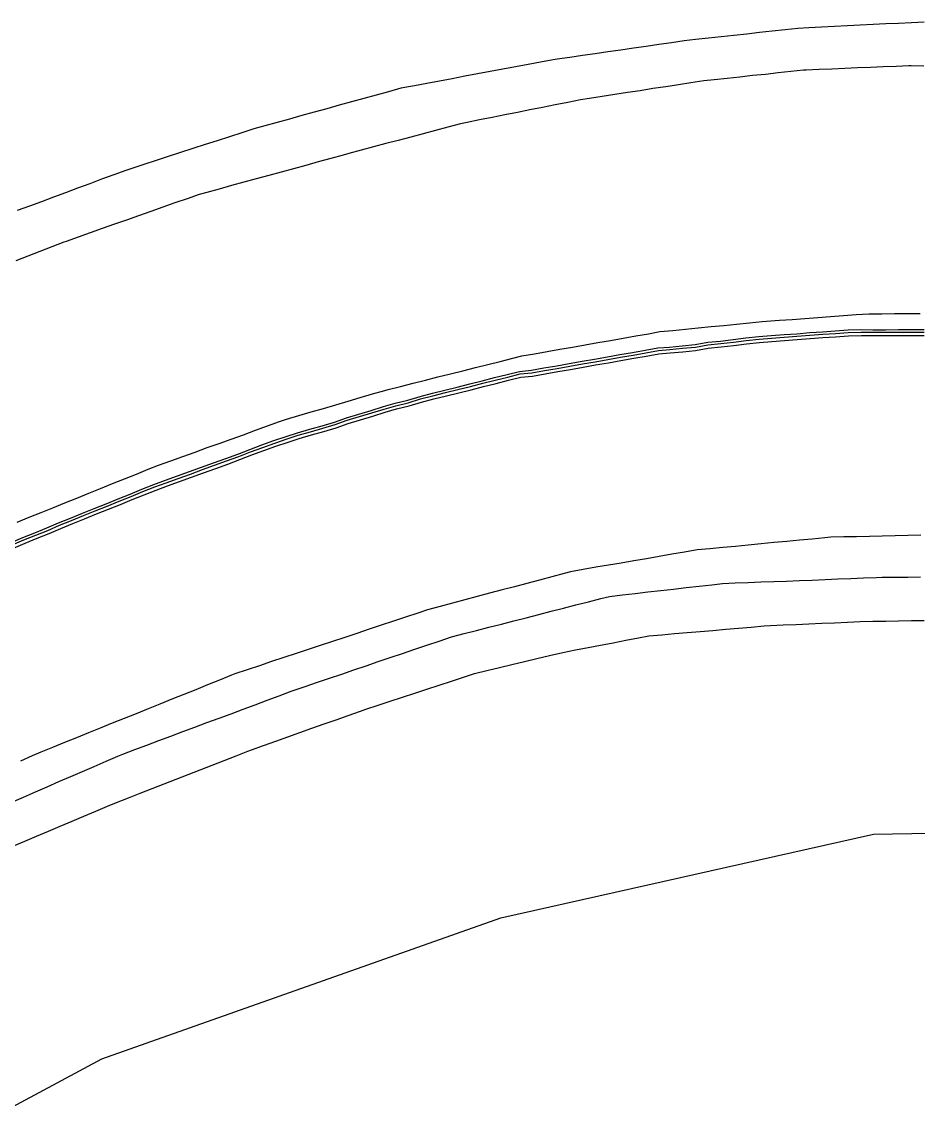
# Model space of a CAD drawing. Extents: x 1901471 to 1963503, y 756461 to 799997.
# Drawn here: x 1940646.1 to 1940715.8, y 780943.4 to 781029.2 of the extents above; entities that cross this region are included whole.
import ezdxf

# ---------------------------------------------------------------- set-up
doc = ezdxf.new("R2010")
doc.units = 0
for name, color, linetype in [('RD_EX_Conc', 7, 'Continuous'), ('RD_EX_DR_ErosCtrl', 7, 'Continuous'), ('RD_EX_H2O', 7, 'Continuous'), ('RD_EX_Road', 7, 'Continuous'), ('RD_EX_VEG', 7, 'Continuous')]:
    doc.layers.add(name, color=color, linetype=linetype)

msp = doc.modelspace()

# ---------------------------------------------------------------- linework, layer by layer
at = {"layer": 'RD_EX_Conc'}
for points in [[(1940645.23, 780988.67), (1940646.15, 780989.06), (1940647.08, 780989.44), (1940648, 780989.81), (1940648.92, 780990.21), (1940649.85, 780990.58), (1940650.77, 780990.96), (1940651.7, 780991.33), (1940652.63, 780991.7), (1940653.56, 780992.08), (1940654.48, 780992.45), (1940655.41, 780992.82), (1940656.34, 780993.19), (1940657.23, 780993.52), (1940658.17, 780993.86), (1940659.11, 780994.2), (1940660.05, 780994.54), (1940660.99, 780994.88), (1940661.93, 780995.21), (1940662.87, 780995.56), (1940663.8, 780995.93), (1940664.74, 780996.27), (1940665.68, 780996.61), (1940666.63, 780996.92), (1940667.51, 780997.21), (1940668.47, 780997.49), (1940668.47, 780997.49), (1940669.43, 780997.77), (1940670.39, 780998.05), (1940671.33, 780998.39), (1940672.29, 780998.67), (1940673.25, 780998.95), (1940674.2, 780999.26), (1940675.12, 780999.51), (1940676.09, 780999.76), (1940677.05, 781000.05), (1940678.01, 781000.29), (1940678.98, 781000.53), (1940679.95, 781000.78), (1940680.92, 781001.02), (1940681.89, 781001.26), (1940682.86, 781001.51), (1940683.83, 781001.75), (1940684.8, 781001.99), (1940685.72, 781002.08), (1940686.7, 781002.26), (1940687.69, 781002.43), (1940688.67, 781002.6), (1940689.66, 781002.78), (1940690.64, 781002.95), (1940691.63, 781003.12), (1940692.61, 781003.3), (1940693.6, 781003.47), (1940694.58, 781003.64), (1940695.57, 781003.82), (1940696.47, 781003.89), (1940697.46, 781003.99), (1940698.46, 781004.09), (1940699.44, 781004.26), (1940700.44, 781004.36), (1940701.43, 781004.47), (1940702.42, 781004.6), (1940703.42, 781004.7), (1940704.39, 781004.79), (1940705.38, 781004.86), (1940706.38, 781004.93), (1940707.38, 781005.01), (1940708.37, 781005.08), (1940709.37, 781005.15), (1940710.37, 781005.22), (1940711.37, 781005.25), (1940712.29, 781005.24), (1940713.29, 781005.24), (1940714.29, 781005.25), (1940715.29, 781005.25), (1940716.29, 781005.26)], [(1940645.3, 780988.49), (1940646.22, 780988.88), (1940647.15, 780989.25), (1940648.08, 780989.62), (1940648.99, 780990.03), (1940649.92, 780990.4), (1940650.85, 780990.77), (1940651.78, 780991.15), (1940652.7, 780991.52), (1940653.63, 780991.89), (1940654.56, 780992.27), (1940655.49, 780992.64), (1940656.42, 780993), (1940657.3, 780993.33), (1940658.24, 780993.67), (1940659.18, 780994.01), (1940660.12, 780994.35), (1940661.06, 780994.69), (1940662, 780995.03), (1940662.94, 780995.37), (1940663.87, 780995.74), (1940664.81, 780996.08), (1940665.75, 780996.42), (1940666.7, 780996.74), (1940667.56, 780997.02), (1940668.52, 780997.3), (1940668.52, 780997.3), (1940669.48, 780997.58), (1940670.44, 780997.86), (1940671.39, 780998.2), (1940672.34, 780998.48), (1940673.3, 780998.76), (1940674.26, 780999.06), (1940675.17, 780999.32), (1940676.14, 780999.56), (1940677.09, 780999.85), (1940678.06, 781000.1), (1940679.03, 781000.34), (1940680, 781000.58), (1940680.97, 781000.83), (1940681.94, 781001.07), (1940682.91, 781001.31), (1940683.88, 781001.55), (1940684.85, 781001.8), (1940685.75, 781001.88), (1940686.74, 781002.06), (1940687.72, 781002.23), (1940688.71, 781002.41), (1940689.69, 781002.58), (1940690.68, 781002.75), (1940691.66, 781002.93), (1940692.65, 781003.1), (1940693.63, 781003.27), (1940694.62, 781003.45), (1940695.6, 781003.62), (1940696.49, 781003.69), (1940697.48, 781003.79), (1940698.48, 781003.89), (1940699.46, 781004.06), (1940700.46, 781004.16), (1940701.45, 781004.27), (1940702.44, 781004.4), (1940703.44, 781004.5), (1940704.4, 781004.59), (1940705.4, 781004.66), (1940706.39, 781004.73), (1940707.39, 781004.81), (1940708.39, 781004.88), (1940709.39, 781004.95), (1940710.38, 781005.02), (1940711.38, 781005.05), (1940712.29, 781005.04), (1940713.29, 781005.04), (1940714.29, 781005.05), (1940715.29, 781005.05), (1940716.29, 781005.06)], [(1940645.4, 780988.25), (1940646.32, 780988.64), (1940647.25, 780989.01), (1940648.18, 780989.38), (1940649.09, 780989.78), (1940650.02, 780990.16), (1940650.95, 780990.53), (1940651.87, 780990.9), (1940652.8, 780991.28), (1940653.73, 780991.65), (1940654.66, 780992.02), (1940655.58, 780992.4), (1940656.51, 780992.76), (1940657.39, 780993.09), (1940658.33, 780993.43), (1940659.27, 780993.77), (1940660.21, 780994.1), (1940661.15, 780994.44), (1940662.09, 780994.78), (1940663.03, 780995.13), (1940663.96, 780995.5), (1940664.9, 780995.83), (1940665.84, 780996.17), (1940666.79, 780996.49), (1940667.64, 780996.77), (1940668.6, 780997.05), (1940668.6, 780997.05), (1940669.56, 780997.33), (1940670.52, 780997.61), (1940671.46, 780997.95), (1940672.42, 780998.23), (1940673.38, 780998.51), (1940674.33, 780998.82), (1940675.23, 780999.07), (1940676.2, 780999.31), (1940677.16, 780999.6), (1940678.13, 780999.85), (1940679.1, 781000.09), (1940680.07, 781000.33), (1940681.03, 781000.57), (1940682, 781000.82), (1940682.97, 781001.06), (1940683.94, 781001.3), (1940684.91, 781001.54), (1940685.8, 781001.63), (1940686.78, 781001.8), (1940687.77, 781001.98), (1940688.75, 781002.15), (1940689.74, 781002.32), (1940690.72, 781002.5), (1940691.71, 781002.67), (1940692.69, 781002.84), (1940693.68, 781003.02), (1940694.66, 781003.19), (1940695.65, 781003.36), (1940696.51, 781003.43), (1940697.51, 781003.53), (1940698.5, 781003.63), (1940699.49, 781003.8), (1940700.48, 781003.9), (1940701.48, 781004.01), (1940702.47, 781004.14), (1940703.46, 781004.24), (1940704.42, 781004.33), (1940705.42, 781004.4), (1940706.41, 781004.47), (1940707.41, 781004.55), (1940708.41, 781004.62), (1940709.4, 781004.69), (1940710.4, 781004.76), (1940711.4, 781004.79), (1940712.29, 781004.78), (1940713.29, 781004.78), (1940714.29, 781004.79), (1940715.29, 781004.79), (1940716.29, 781004.8)]]:
    msp.add_lwpolyline(points, dxfattribs=at)
at = {"layer": 'RD_EX_DR_ErosCtrl'}
for points in [[(1940716.03, 780989.24), (1940715.03, 780989.22), (1940714.03, 780989.2), (1940713.03, 780989.18), (1940712.03, 780989.15), (1940711.03, 780989.13), (1940710.03, 780989.11), (1940709.03, 780989.09), (1940708.57, 780989.05), (1940707.58, 780988.95), (1940706.58, 780988.86), (1940705.59, 780988.76), (1940704.59, 780988.67), (1940703.6, 780988.57), (1940702.6, 780988.48), (1940701.6, 780988.38), (1940700.61, 780988.29), (1940699.61, 780988.19), (1940698.62, 780988.1), (1940697.63, 780987.93), (1940696.65, 780987.76), (1940695.66, 780987.59), (1940694.68, 780987.42), (1940693.69, 780987.25), (1940692.71, 780987.08), (1940691.72, 780986.91), (1940690.74, 780986.75), (1940689.75, 780986.58), (1940688.76, 780986.41), (1940688.27, 780986.27), (1940687.3, 780986.02), (1940686.34, 780985.76), (1940685.37, 780985.5), (1940684.4, 780985.24), (1940683.44, 780984.99), (1940682.47, 780984.73), (1940681.5, 780984.47), (1940680.54, 780984.21), (1940679.57, 780983.95), (1940678.61, 780983.7), (1940677.64, 780983.44), (1940676.88, 780983.19), (1940675.93, 780982.87), (1940674.99, 780982.56), (1940674.04, 780982.24), (1940673.09, 780981.93), (1940672.14, 780981.61), (1940671.19, 780981.3), (1940670.24, 780980.98), (1940669.29, 780980.67), (1940668.35, 780980.35), (1940667.4, 780980.04), (1940666.45, 780979.72), (1940665.5, 780979.41), (1940665.5, 780979.41), (1940664.55, 780979.09), (1940663.6, 780978.78), (1940662.65, 780978.46), (1940662.37, 780978.35), (1940661.44, 780977.97), (1940660.51, 780977.6), (1940659.59, 780977.22), (1940658.66, 780976.85), (1940657.73, 780976.48), (1940656.81, 780976.1), (1940655.88, 780975.73), (1940654.95, 780975.36), (1940654.02, 780974.98), (1940653.1, 780974.61), (1940652.17, 780974.23), (1940651.24, 780973.86), (1940650.31, 780973.49), (1940649.39, 780973.11), (1940648.46, 780972.74), (1940647.53, 780972.37), (1940646.87, 780972.07), (1940645.96, 780971.66)], [(1940645.37, 780965.06), (1940646.29, 780965.45), (1940647.21, 780965.83), (1940648.13, 780966.22), (1940649.05, 780966.61), (1940649.97, 780967), (1940650.89, 780967.39), (1940651.81, 780967.78), (1940652.73, 780968.17), (1940653.42, 780968.45), (1940654.35, 780968.82), (1940655.28, 780969.18), (1940656.21, 780969.54), (1940657.14, 780969.91), (1940658.07, 780970.27), (1940659, 780970.63), (1940659.93, 780970.99), (1940660.87, 780971.36), (1940661.8, 780971.72), (1940662.73, 780972.08), (1940663.66, 780972.45), (1940663.66, 780972.45), (1940663.93, 780972.55), (1940664.87, 780972.89), (1940665.82, 780973.22), (1940666.76, 780973.55), (1940667.7, 780973.89), (1940668.64, 780974.22), (1940669.58, 780974.56), (1940670.53, 780974.89), (1940671.47, 780975.22), (1940672.41, 780975.56), (1940672.84, 780975.71), (1940673.79, 780976.02), (1940674.74, 780976.34), (1940675.69, 780976.65), (1940676.64, 780976.96), (1940677.59, 780977.27), (1940678.54, 780977.59), (1940679.49, 780977.9), (1940680.44, 780978.21), (1940681.28, 780978.49), (1940682.26, 780978.72), (1940683.23, 780978.95), (1940684.2, 780979.19), (1940685.18, 780979.42), (1940686.15, 780979.65), (1940687.12, 780979.88), (1940688.17, 780980.13), (1940689.15, 780980.32), (1940690.13, 780980.51), (1940691.11, 780980.7), (1940692.09, 780980.88), (1940693.08, 780981.07), (1940694.06, 780981.26), (1940694.86, 780981.42), (1940695.86, 780981.5), (1940696.86, 780981.59), (1940697.85, 780981.67), (1940698.85, 780981.76), (1940699.84, 780981.84), (1940700.84, 780981.93), (1940701.84, 780982.02), (1940702.83, 780982.1), (1940703.83, 780982.19), (1940704.32, 780982.23), (1940705.32, 780982.27), (1940706.32, 780982.31), (1940707.32, 780982.36), (1940708.32, 780982.4), (1940709.32, 780982.44), (1940710.31, 780982.49), (1940711.3, 780982.53), (1940712.3, 780982.55), (1940713.3, 780982.56), (1940714.3, 780982.58), (1940715.3, 780982.6), (1940716.29, 780982.62)]]:
    msp.add_lwpolyline(points, dxfattribs=at)
at = {"layer": 'RD_EX_H2O'}
msp.add_lwpolyline([(1940645.28, 780968.47), (1940646.2, 780968.87), (1940647.12, 780969.27), (1940648.04, 780969.67), (1940648.95, 780970.07), (1940649.87, 780970.46), (1940650.79, 780970.86), (1940651.7, 780971.26), (1940652.62, 780971.66), (1940653.54, 780972.06), (1940653.92, 780972.22), (1940654.85, 780972.57), (1940655.79, 780972.92), (1940656.73, 780973.27), (1940657.66, 780973.62), (1940658.6, 780973.96), (1940659.53, 780974.31), (1940660.47, 780974.66), (1940661.41, 780975.01), (1940662.34, 780975.36), (1940663.28, 780975.71), (1940664.22, 780976.06), (1940665.15, 780976.41), (1940666.09, 780976.75), (1940667.03, 780977.1), (1940667.17, 780977.16), (1940668.12, 780977.48), (1940669.06, 780977.8), (1940670.01, 780978.12), (1940670.96, 780978.44), (1940671.9, 780978.76), (1940672.85, 780979.08), (1940673.8, 780979.41), (1940674.74, 780979.73), (1940675.69, 780980.05), (1940676.64, 780980.37), (1940677.58, 780980.69), (1940678.53, 780981.01), (1940679.51, 780981.34), (1940680.48, 780981.59), (1940681.45, 780981.84), (1940682.41, 780982.09), (1940683.38, 780982.33), (1940684.35, 780982.58), (1940685.32, 780982.83), (1940686.29, 780983.08), (1940687.26, 780983.33), (1940688.23, 780983.57), (1940689.19, 780983.82), (1940690.16, 780984.07), (1940691.13, 780984.32), (1940691.81, 780984.49), (1940692.81, 780984.6), (1940693.8, 780984.72), (1940694.79, 780984.83), (1940695.79, 780984.94), (1940696.78, 780985.05), (1940697.77, 780985.17), (1940698.77, 780985.28), (1940699.76, 780985.39), (1940700.58, 780985.49), (1940701.58, 780985.53), (1940702.58, 780985.57), (1940703.58, 780985.61), (1940704.58, 780985.64), (1940705.58, 780985.68), (1940706.58, 780985.72), (1940707.58, 780985.76), (1940708.58, 780985.8), (1940709.57, 780985.84), (1940710.57, 780985.88), (1940711.57, 780985.92), (1940712.57, 780985.96), (1940713.01, 780985.98), (1940714.01, 780985.99), (1940715.01, 780985.99), (1940716.01, 780986)], dxfattribs=at)
at = {"layer": 'RD_EX_Road'}
for points in [[(1940716.3, 781029.18), (1940715.3, 781029.13), (1940714.3, 781029.08), (1940713.3, 781029.03), (1940712.31, 781028.98), (1940711.31, 781028.93), (1940710.31, 781028.88), (1940709.31, 781028.83), (1940708.31, 781028.78), (1940707.31, 781028.73), (1940706.45, 781028.68), (1940705.46, 781028.57), (1940704.47, 781028.47), (1940703.47, 781028.36), (1940702.48, 781028.25), (1940701.48, 781028.14), (1940700.49, 781028.03), (1940699.5, 781027.92), (1940698.5, 781027.81), (1940697.62, 781027.71), (1940696.63, 781027.57), (1940695.64, 781027.43), (1940694.65, 781027.28), (1940693.66, 781027.14), (1940692.67, 781027), (1940691.68, 781026.85), (1940690.69, 781026.71), (1940689.7, 781026.57), (1940688.71, 781026.43), (1940687.72, 781026.28), (1940687.42, 781026.24), (1940686.44, 781026.06), (1940685.46, 781025.87), (1940684.47, 781025.69), (1940683.49, 781025.51), (1940682.51, 781025.32), (1940681.52, 781025.14), (1940680.54, 781024.96), (1940680.54, 781024.96), (1940679.56, 781024.77), (1940678.58, 781024.59), (1940677.59, 781024.41), (1940676.61, 781024.22), (1940675.57, 781024.03), (1940674.61, 781023.76), (1940673.64, 781023.5), (1940672.68, 781023.23), (1940671.71, 781022.97), (1940670.75, 781022.7), (1940669.79, 781022.43), (1940668.82, 781022.17), (1940667.86, 781021.9), (1940666.9, 781021.63), (1940665.93, 781021.37), (1940664.97, 781021.1), (1940664.12, 781020.87), (1940663.17, 781020.56), (1940662.22, 781020.25), (1940661.27, 781019.95), (1940660.32, 781019.64), (1940659.36, 781019.33), (1940658.41, 781019.02), (1940657.46, 781018.71), (1940656.51, 781018.41), (1940655.56, 781018.1), (1940654.61, 781017.79), (1940654.15, 781017.64), (1940653.21, 781017.29), (1940652.27, 781016.95), (1940651.34, 781016.6), (1940650.4, 781016.25), (1940649.46, 781015.9), (1940648.53, 781015.55), (1940647.59, 781015.2), (1940646.65, 781014.86), (1940645.71, 781014.51)], [(1940716.27, 781025.76), (1940715.27, 781025.77), (1940715.1, 781025.77), (1940714.1, 781025.73), (1940713.1, 781025.69), (1940712.1, 781025.65), (1940711.1, 781025.61), (1940710.11, 781025.56), (1940709.11, 781025.52), (1940708.11, 781025.48), (1940707.11, 781025.44), (1940706.91, 781025.43), (1940705.92, 781025.32), (1940704.92, 781025.22), (1940703.93, 781025.11), (1940702.94, 781025.01), (1940701.94, 781024.9), (1940700.95, 781024.8), (1940699.95, 781024.69), (1940699.13, 781024.6), (1940698.14, 781024.45), (1940697.16, 781024.3), (1940696.17, 781024.15), (1940695.18, 781024), (1940694.19, 781023.84), (1940693.2, 781023.69), (1940692.21, 781023.54), (1940691.23, 781023.39), (1940690.24, 781023.24), (1940689.53, 781023.13), (1940688.55, 781022.93), (1940687.57, 781022.74), (1940686.59, 781022.54), (1940685.61, 781022.35), (1940684.63, 781022.15), (1940683.65, 781021.96), (1940682.67, 781021.76), (1940681.69, 781021.57), (1940680.71, 781021.37), (1940680.19, 781021.27), (1940679.22, 781021.01), (1940678.26, 781020.75), (1940678.26, 781020.75), (1940677.29, 781020.49), (1940676.33, 781020.23), (1940675.36, 781019.97), (1940674.39, 781019.72), (1940673.43, 781019.46), (1940672.46, 781019.2), (1940671.5, 781018.94), (1940671.06, 781018.82), (1940670.1, 781018.56), (1940669.13, 781018.29), (1940668.17, 781018.03), (1940667.2, 781017.77), (1940666.24, 781017.5), (1940665.28, 781017.24), (1940664.31, 781016.98), (1940663.35, 781016.71), (1940662.38, 781016.45), (1940661.42, 781016.18), (1940660.45, 781015.92), (1940659.87, 781015.76), (1940658.93, 781015.43), (1940657.98, 781015.1), (1940657.04, 781014.77), (1940656.1, 781014.43), (1940655.15, 781014.1), (1940654.21, 781013.77), (1940653.27, 781013.44), (1940652.32, 781013.11), (1940651.38, 781012.77), (1940650.44, 781012.44), (1940649.5, 781012.11), (1940649.33, 781012.05), (1940648.4, 781011.69), (1940647.47, 781011.33), (1940646.54, 781010.97), (1940645.6, 781010.6)], [(1940645.7, 780990.27), (1940646.63, 780990.64), (1940647.56, 780991.02), (1940648.48, 780991.39), (1940649.41, 780991.76), (1940650.34, 780992.14), (1940651.27, 780992.51), (1940652.19, 780992.88), (1940653.12, 780993.26), (1940654.05, 780993.63), (1940654.98, 780994), (1940655.9, 780994.38), (1940656.71, 780994.7), (1940657.65, 780995.04), (1940658.59, 780995.38), (1940659.54, 780995.72), (1940660.48, 780996.06), (1940661.42, 780996.39), (1940662.36, 780996.73), (1940663.3, 780997.07), (1940664.24, 780997.41), (1940665.18, 780997.75), (1940666.12, 780998.09), (1940666.65, 780998.28), (1940667.61, 780998.56), (1940668.57, 780998.84), (1940669.53, 780999.12), (1940670.49, 780999.4), (1940671.45, 780999.68), (1940672.4, 780999.96), (1940673.36, 781000.24), (1940674.32, 781000.52), (1940674.57, 781000.59), (1940675.54, 781000.83), (1940676.51, 781001.07), (1940677.48, 781001.32), (1940678.45, 781001.56), (1940679.42, 781001.8), (1940680.39, 781002.05), (1940681.36, 781002.29), (1940682.33, 781002.53), (1940683.3, 781002.77), (1940684.27, 781003.02), (1940684.98, 781003.2), (1940685.97, 781003.37), (1940686.95, 781003.54), (1940687.94, 781003.72), (1940688.92, 781003.89), (1940689.9, 781004.06), (1940690.89, 781004.24), (1940691.87, 781004.41), (1940692.86, 781004.58), (1940693.84, 781004.76), (1940694.83, 781004.93), (1940695.72, 781005.09), (1940696.72, 781005.19), (1940697.71, 781005.28), (1940698.71, 781005.38), (1940699.7, 781005.48), (1940700.7, 781005.57), (1940701.69, 781005.67), (1940702.69, 781005.77), (1940703.68, 781005.87), (1940704.02, 781005.9), (1940705.02, 781005.97), (1940706.02, 781006.04), (1940707.01, 781006.12), (1940708.01, 781006.19), (1940709.01, 781006.26), (1940710.01, 781006.34), (1940711, 781006.41), (1940711.99, 781006.48), (1940712.99, 781006.48), (1940713.99, 781006.49), (1940714.99, 781006.49), (1940715.98, 781006.5)]]:
    msp.add_lwpolyline(points, dxfattribs=at)
at = {"layer": 'RD_EX_VEG'}
msp.add_lwpolyline([(1940477.38, 780722.05), (1940479.17, 780738.6), (1940481.33, 780748.79), (1940487.32, 780761.93), (1940511.88, 780814.16), (1940551.3, 780850.25), (1940566.52, 780875.27), (1940584.64, 780899.06), (1940613.24, 780927.55), (1940652.28, 780948.51), (1940683.33, 780959.47), (1940712.34, 780965.99), (1940740.62, 780966.47), (1940769.73, 780955.62), (1940788.66, 780945.65), (1940817.84, 780921.01), (1940834.96, 780902.64), (1940854.76, 780870.25), (1940867.51, 780832.66), (1940877.68, 780807.55), (1940879.34, 780770.82), (1940883.23, 780735.47), (1940878.59, 780706.15)], dxfattribs=at)

doc.saveas('drawing.dxf')
